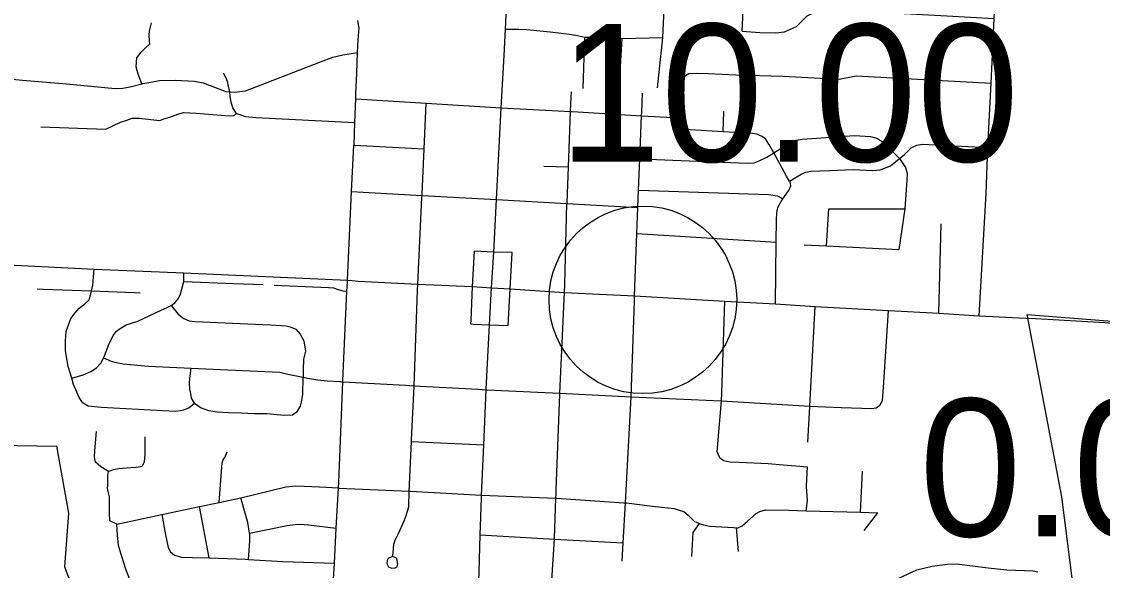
# Model space of a CAD drawing. Extents: x 1659811 to 1934326, y 644115 to 934867.
# Drawn here: x 1819786 to 1828424, y 758980 to 763368 of the extents above; entities that cross this region are included whole.
import ezdxf

# ---------------------------------------------------------------- set-up
doc = ezdxf.new("R2010")
doc.units = 0
for name, color, linetype in [('Default', 7, 'Continuous'), ('GM_X_City_Street', 7, 'Continuous'), ('GM_X_Corporation', 7, 'Continuous'), ('GM_X_State_Route', 7, 'Continuous'), ('GM_X_US_Route', 7, 'Continuous')]:
    doc.layers.add(name, color=color, linetype=linetype)

msp = doc.modelspace()

# ---------------------------------------------------------------- linework, layer by layer
at = {"layer": 'Default'}
msp.add_circle((1824751.1, 761143.5), 750, dxfattribs=at)
at = {"layer": 'GM_X_City_Street'}
for points in [[(1827440.5, 761016.9), (1827494.7, 761993.8), (1827507.8, 762362), (1827535.8, 762876), (1827560.2, 763393.8), (1827674.2, 765592.1)], [(1825544, 763291), (1825560.6, 763623.3), (1825579, 763951), (1825581.8, 763989.6)], [(1824869.1, 762838.6), (1824910.8, 763240.7), (1824929.2, 763640.8)], [(1825544, 763291), (1825685.8, 763281.8), (1825814.6, 763278.2), (1825884.6, 763287.4), (1825980.6, 763328.3), (1826065, 763413.5), (1826109.2, 763435.5), (1826144.1, 763448.4), (1826186.5, 763458.5), (1826228.8, 763465), (1826296.9, 763463.2), (1826891.5, 763431), (1827180.7, 763414.4), (1827560.2, 763393.8)], [(1822458, 762790.5), (1822458, 762791.2), (1822464.3, 762957.2), (1822471.8, 763121.7), (1822476.4, 763221.5), (1822483.4, 763319.5), (1822476.2, 763359.4)], [(1822476.2, 763359.4), (1822476, 763360.6), (1822473.2, 763376)], [(1820746.9, 762871.6), (1820717.5, 762948.9), (1820700.6, 763007.4), (1820708, 763077.4), (1820741, 763124.9), (1820769.7, 763152.4), (1820810.5, 763189.7), (1820809, 763213.8), (1820805.9, 763260), (1820808.6, 763294), (1820823.9, 763357.9)], [(1823652.7, 763307.3), (1823759, 763307.1), (1823823.1, 763305.9), (1824011, 763286.2), (1824142.9, 763271.6), (1824216.8, 763260.2), (1824288.5, 763242.8), (1824354.6, 763243.5), (1824586.7, 763232.8), (1824910.8, 763240.7)], [(1824274.2, 762834), (1824288.5, 763242.8)], [(1824562.5, 762830.5), (1824586.7, 763232.8)], [(1821553.8, 762813.4), (1821553.9, 762813.4), (1821574, 762816.1), (1821666.7, 762848.4), (1822175.5, 763047), (1822272.4, 763083.3), (1822352.9, 763103.8), (1822471.8, 763121.7)], [(1821504.3, 762634.6), (1821473, 762679.7), (1821461.9, 762724), (1821452.9, 762770.3), (1821449.1, 762806.6), (1821438.5, 762850.8), (1821431.2, 762889), (1821421.8, 762915.2), (1821398.6, 762955.8)], [(1825048.1, 762597.9), (1825053.1, 762597.6), (1825058.2, 762882.2), (1825062.6, 762916.2), (1825117, 762953.8), (1825181, 762955.1), (1825277, 762952.2), (1825495, 762944), (1825869, 762932.3), (1826320.9, 762907.8), (1826455.4, 762934), (1827535.8, 762876)], [(1819636.4, 762915.3), (1819793.1, 762900.6), (1820145, 762871.8), (1820534.8, 762834.2), (1820595, 762837), (1820663.4, 762849.7), (1820746.9, 762871.6), (1820756, 762874), (1820801.9, 762882.1), (1820803.6, 762882.4)], [(1820803.6, 762882.4), (1820888.6, 762897.5), (1821012.9, 762901.1), (1821168.9, 762892.1), (1821236.7, 762878.7), (1821328.1, 762842.9), (1821417.6, 762809.1), (1821449.1, 762806.6), (1821483.6, 762803.8), (1821553.8, 762813.4)], [(1822390.3, 761288.6), (1822391.1, 761300.8), (1822423.3, 762009), (1822442.5, 762376.4), (1822442.6, 762381.1), (1822449.4, 762561.3), (1822456.5, 762749.9), (1822458, 762790.5)], [(1824176.4, 762712.6), (1824180.2, 762807.8)], [(1824741.7, 762615.9), (1824742.7, 762641.1), (1824749.2, 762797)], [(1822456.5, 762749.9), (1823019.6, 762716.1), (1823619.5, 762680.1)], [(1822987, 761992.4), (1823003.2, 762351.2), (1823019.6, 762716.1)], [(1823619.5, 762680.1), (1823972.3, 762660.4)], [(1824126.4, 761269.7), (1824144.7, 761914.2), (1824145, 761920.7), (1824156.4, 762208), (1824173.9, 762649.1), (1824176.4, 762712.6)], [(1819940.7, 762525.7), (1820458.6, 762508.6), (1820575.3, 762563.5), (1820627.5, 762581.1), (1820669.7, 762596.7), (1820725.7, 762596.1), (1820889.5, 762578.5), (1820921.7, 762590.2), (1820969.8, 762603.8), (1821034.1, 762627.1), (1821080.3, 762642.7), (1821182.3, 762635.7), (1821448.1, 762615.1), (1821480.2, 762618.8), (1821504.3, 762634.6), (1821531, 762625.1)], [(1821531, 762625.1), (1821531.2, 762625), (1821574.1, 762609.8), (1821658, 762601), (1822449.4, 762561.3)], [(1823972.3, 762660.4), (1823975.7, 762660.2), (1824173.9, 762649.1), (1824189.4, 762648.2), (1824741.7, 762615.9), (1825043, 762598.2), (1825048.1, 762597.9)], [(1824684.4, 761134.9), (1824685.3, 761175.8), (1824703.7, 761673.2), (1824711.1, 761881.4), (1824711.4, 761887.5), (1824717, 762021.7), (1824727.4, 762272.3), (1824741.7, 762615.9)], [(1825831.3, 761878.6), (1825833.7, 761888.5), (1825856.2, 761930.3), (1825870.3, 761950.3), (1825896.9, 761988), (1825921.2, 762023.9), (1825933.6, 762055.8), (1825927.9, 762085.9), (1825923.4, 762093), (1825898.4, 762132.3), (1825796.8, 762319), (1825759.1, 762388.2), (1825731.6, 762430.6), (1825705.8, 762448.9), (1825661.9, 762467.3), (1825626, 762473.7), (1825568, 762476.3), (1825391.9, 762486.9), (1825130.1, 762502.7), (1825088.2, 762513.1), (1825064.5, 762541.4), (1825053.1, 762597.6)], [(1825391.9, 762486.9), (1825397.8, 762650.3)], [(1824727.4, 762272.3), (1825587.4, 762237.6), (1825641.5, 762239.1), (1825679.6, 762254.7), (1825742, 762284.2), (1825796.8, 762319), (1825885, 762375), (1825937.4, 762410.5), (1825975.5, 762420.2), (1826023.6, 762427.7), (1826442.3, 762457.3), (1826569.4, 762449.9), (1826621.8, 762436.8), (1826672.2, 762403.1), (1826801.2, 762274.1), (1826849.8, 762203.1), (1826862.9, 762152.6), (1826861, 762100.3), (1826846.1, 761870.4), (1826798.4, 761546.2)], [(1822442.6, 762381.1), (1823003.2, 762351.2)], [(1825923.4, 762093), (1826016.6, 762149.2), (1826052.8, 762164.9), (1826090.9, 762172.5), (1826165, 762175.8), (1826247, 762179), (1826433, 762186.3), (1826590, 762178.8), (1826647.9, 762182.5), (1826730.2, 762216.2), (1826801.2, 762274.1), (1826838.6, 762303.4), (1826896.5, 762360.1), (1826941.4, 762380.7), (1826982.5, 762388.2), (1827507.8, 762362)], [(1823960.6, 762211.5), (1824156.4, 762208)], [(1822423.3, 762009), (1822986.4, 761978.7), (1823580.8, 761946.7)], [(1822950.1, 761217.1), (1822951.8, 761267.8), (1822985.6, 761960.6), (1822986.4, 761978.7), (1822987, 761991.7), (1822987, 761992.4)], [(1824717, 762021.7), (1825754.8, 761985.5), (1825826.7, 761974.7), (1825870.3, 761950.3)], [(1823580.8, 761946.7), (1824144.7, 761914.2), (1824711.1, 761881.4)], [(1825812.1, 761111.5), (1825815.7, 761604), (1825818.6, 761784.4), (1825821.2, 761838.5), (1825828.7, 761868.5), (1825831.3, 761878.6)], [(1826218.4, 761575), (1826237.7, 761872.5), (1826846.1, 761870.4)], [(1827117.6, 761036.9), (1827136.7, 761751.3)], [(1824703.7, 761673.2), (1825815.7, 761604)], [(1826040.5, 761583.8), (1826218.4, 761575), (1826798.4, 761546.2)], [(1823559.5, 761525.6), (1823402.4, 761532.5), (1823387.6, 761249.6), (1823375.2, 760980.7), (1823374.6, 760951.8), (1823396.3, 760950.1), (1823526.5, 760944.9)], [(1823526.5, 760944.9), (1823675.8, 760937.9), (1823689.7, 761230.5), (1823707, 761521.2), (1823559.5, 761525.6)], [(1820273, 760323.8), (1820245.4, 760364.1), (1820200.6, 760466.8), (1820186.1, 760516.1), (1820158.1, 760611.5), (1820135.4, 760736), (1820136.3, 760816.2), (1820143.1, 760890.2), (1820163.7, 760950.2), (1820180.2, 760994.1), (1820212.7, 761039.9), (1820247.1, 761077.6), (1820287.5, 761109.3), (1820325.9, 761145), (1820340.4, 761190.9), (1820345.4, 761214.8), (1820355.2, 761260.9), (1820367, 761389)], [(1820186.1, 760516.1), (1820277.4, 760544.2), (1820339.7, 760569.6), (1820384, 760599.3), (1820420.5, 760641), (1820440.7, 760679.1), (1820449.1, 760694.8), (1820482.1, 760786.7), (1820518.9, 760858.5), (1820545.2, 760892.3), (1820581.6, 760920), (1820621.8, 760943.7), (1820714.2, 760972.8), (1820900.6, 761061.2), (1820948.4, 761081.2), (1820982.2, 761097.7), (1821010.9, 761120.2), (1821037.8, 761151.5), (1821054.3, 761180.1), (1821081.2, 761291.2), (1821082.9, 761360.7)], [(1821081.2, 761291.2), (1821481.4, 761273), (1821716.6, 761265.2)], [(1822320, 759683), (1822320, 759684.5), (1822352.3, 760488.8), (1822352.6, 760496.3), (1822385.9, 761214), (1822390.3, 761288.6)], [(1819909.3, 761231.7), (1819957.7, 761229.8), (1820345.4, 761214.8), (1820685.1, 761201.6), (1820733.6, 761199.7)], [(1821805.1, 761260.8), (1822240, 761241.8), (1822279.1, 761238.3), (1822315.5, 761227), (1822354.6, 761215.7), (1822385.9, 761214)], [(1822903.3, 760027.9), (1822923.3, 760450), (1822923.6, 760456.8), (1822950.1, 761217.1)], [(1824059.1, 759625.5), (1824087.9, 760390.5), (1824088.1, 760396.2), (1824124.6, 761203.6), (1824126.4, 761269.7)], [(1824611.9, 759520.5), (1824657, 760368.9), (1824684.4, 761133.3), (1824684.4, 761134.9)], [(1825383.3, 760400), (1825405.8, 761134.1)], [(1820982.2, 761097.7), (1821037.8, 761029.1), (1821082.9, 760995.2), (1821126.3, 760977), (1821172.3, 760969.2), (1821351.1, 760962.2), (1821773.9, 760944.9), (1821864.2, 760938.8), (1821901, 760934.5), (1821932.7, 760928.4), (1821977, 760908.4), (1822012.6, 760868.5), (1822040.4, 760814.7), (1822054.3, 760733.1), (1822039.3, 760669.1), (1822036.5, 760587), (1822036.2, 760525.2)], [(1826085.7, 760294.5), (1826128.9, 761091.6)], [(1826644.9, 760301.1), (1826667.3, 760339), (1826674.5, 760443.1), (1826714, 761059.5)], [(1820440.7, 760679.1), (1820502.7, 760652.2), (1820542.6, 760641.8), (1820596.5, 760631.3), (1820800.3, 760613.2), (1821140.4, 760597.4), (1821788.2, 760567.4), (1821850.2, 760564.8), (1821914, 760548.1), (1822036.2, 760525.2), (1822071.7, 760518.5), (1822153.6, 760503.7), (1822227.6, 760496.9), (1822326.1, 760490.4)], [(1821167.3, 760317), (1821143.7, 760357.3), (1821138.1, 760395.4), (1821130.4, 760429.5), (1821129, 760477.7), (1821131.4, 760513.7), (1821140.4, 760597.4)], [(1821950.5, 760225.1), (1821990.8, 760252.7), (1822015.3, 760292.6), (1822023.6, 760324.6), (1822032.3, 760386.6), (1822036.2, 760525.2)], [(1822326.1, 760490.4), (1822328.2, 760490.2), (1822333.5, 760489.9), (1822352.3, 760488.8), (1822853.6, 760460.7)], [(1822853.6, 760460.7), (1822853.7, 760460.7), (1822923.6, 760456.8), (1823431.7, 760428.3), (1823433.8, 760428.2)], [(1823433.8, 760428.2), (1823498.2, 760424.6), (1823505.2, 760424.2), (1824088.1, 760396.2), (1824657, 760368.9), (1825376.9, 760335.6), (1825380.4, 760335.4), (1826085.7, 760294.5), (1826336, 760284)], [(1825366, 759880.8), (1825346.4, 759927.1), (1825351.1, 759991.1), (1825380.4, 760335.4), (1825380.9, 760341.6), (1825383.1, 760393.2), (1825383.3, 760400)], [(1820273, 760323.8), (1820318.8, 760297.3), (1820420.7, 760286.2), (1821014.5, 760254.3), (1821052.6, 760258), (1821082.6, 760263.7), (1821122.8, 760281.3), (1821167.3, 760317)], [(1821167.3, 760317), (1821220.9, 760280.3), (1821280.7, 760259.7), (1821350.6, 760247), (1821438.6, 760244.1), (1821540.5, 760239.1), (1821648.5, 760234), (1821746.6, 760235.1), (1821884.5, 760221.7), (1821950.5, 760225.1)], [(1826069.5, 760006.1), (1826085.3, 760287.7), (1826085.7, 760294.5)], [(1826336, 760284), (1826337.9, 760283.9), (1826580.6, 760273.7), (1826616.7, 760279.3), (1826644.9, 760301.1)], [(1820546.8, 759351.1), (1820490, 759377), (1820488.4, 759441.3), (1820489.2, 759567.7), (1820476.8, 759610.3), (1820473.4, 759637.4), (1820475.7, 759655.4), (1820474.3, 759739.7), (1820481.3, 759771), (1820418.2, 759809.2), (1820377.6, 759846.8), (1820369.2, 759889.3), (1820371, 759935.4), (1820384.9, 760091.4)], [(1820749, 759815), (1820768.3, 759848.3), (1820774.6, 759908.3), (1820773.4, 759980.6), (1820774, 760048.8)], [(1822883.7, 759614.4), (1822902.4, 760009.7), (1822903.2, 760027), (1822903.3, 760027.9)], [(1822902.4, 760009.7), (1823479, 759985.5)], [(1821364.1, 759524.1), (1821390.1, 759839.3), (1821396.8, 759863.1), (1821409.4, 759882.8), (1821428.8, 759928.3)], [(1825366, 759880.8), (1825397.7, 759858.4), (1825445.6, 759847.9), (1825521.6, 759845.2), (1825751.6, 759834.9), (1825871.5, 759823.7), (1825973.5, 759816.7), (1826067.4, 759807.7)], [(1820481.3, 759771), (1820521.6, 759787.3), (1820564, 759795.7), (1820622.2, 759799.6), (1820702.6, 759804.6), (1820749, 759815)], [(1826060.1, 759657.2), (1826060.2, 759657.4), (1826067.4, 759807.7)], [(1826489.7, 759444.7), (1826507.2, 759773.3)], [(1820546.8, 759351.1), (1820905.6, 759427.1), (1821208.5, 759491.1), (1821364.1, 759524.1), (1821538.4, 759561), (1821898.4, 759649.7), (1821976.6, 759655.4), (1822044.6, 759653.3), (1822166.5, 759647.7), (1822318.2, 759639.3), (1822324.2, 759639), (1822883.7, 759614.4), (1822893, 759613.9)], [(1822279.7, 758906.5), (1822286.6, 759038.7), (1822301.3, 759318.9), (1822318.2, 759639.3), (1822318.4, 759643.2), (1822320, 759683)], [(1826055.6, 759457.7), (1826068.5, 759539.1), (1826059.7, 759647.4), (1826060.1, 759657.2)], [(1821600.6, 759068.2), (1821609, 759215.2), (1821608.7, 759271.3), (1821607.4, 759279.1), (1821593.5, 759362), (1821566.4, 759457.1), (1821538.4, 759561)], [(1822753.5, 759090.8), (1822717.1, 759077.9), (1822706.6, 759060.2), (1822703.8, 759034.2), (1822719, 759007.7), (1822742.6, 758996.9), (1822772.7, 759000.1), (1822787, 759009.6), (1822791.6, 759029.6), (1822788.6, 759059.7), (1822781.1, 759078), (1822753.5, 759090.8), (1822760.5, 759188.9), (1822771.6, 759222.7), (1822797.2, 759276), (1822844.3, 759376.9), (1822859.7, 759420.5), (1822879.8, 759488.1), (1822883.7, 759614.4)], [(1822893, 759613.9), (1822894, 759613.8), (1823461.3, 759583)], [(1823461.3, 759583), (1824056.5, 759557.4), (1824060.3, 759557.2), (1824599, 759521.5), (1824611.9, 759520.5), (1824619.2, 759519.7)], [(1824336.9, 758063.4), (1824296.9, 758080.4), (1824238.2, 758124.2), (1824160.6, 758202.7), (1824135.9, 758229.8), (1824090.9, 758279), (1824045.2, 758352.6), (1824017, 758409.5), (1824009.3, 758486), (1824004.8, 758536.2), (1824005.1, 758580.8), (1824005.4, 758618.4), (1824025.9, 758943.4), (1824044.1, 759231.3), (1824044.4, 759234.9), (1824056.5, 759557.4), (1824057.7, 759588.8), (1824059.1, 759625.5)], [(1821284.7, 759079.8), (1821208.5, 759491.1)], [(1824586.8, 759054.6), (1824594.7, 759200.9), (1824611.9, 759520.5)], [(1824619.2, 759519.7), (1824805.7, 759497.9), (1824828.6, 759495.2)], [(1824828.6, 759495.2), (1825002, 759475), (1825049.6, 759459.6), (1825079.4, 759452.6), (1825114.4, 759421.5), (1825164.9, 759371.9), (1825204.7, 759354.2), (1825208.3, 759352.6), (1825236.1, 759343.7), (1825283.8, 759334.3), (1825475.5, 759322.6), (1825498.4, 759320.5), (1825509.4, 759319.5), (1825546, 759336.5), (1825587.1, 759373.4), (1825657, 759435.5), (1825687.5, 759450.6), (1825732, 759465.3), (1825917.9, 759461.8), (1826055.6, 759457.7), (1826489.7, 759444.7), (1826629.5, 759440.6)], [(1820905.6, 759427.1), (1820936.3, 759265.3), (1820957.2, 759164.4), (1820976.1, 759127.7), (1821007.3, 759100.8), (1821062.9, 759087.1), (1821152.8, 759084.4), (1821284.7, 759079.8), (1821574.5, 759069.8), (1821600.6, 759068.2), (1821874, 759050.9), (1822286.6, 759038.7)], [(1826520.1, 759298.2), (1826629.5, 759440.6)], [(1820619.4, 758990.7), (1820586.8, 759091.2), (1820561.5, 759178.2), (1820552.1, 759262.7), (1820546.8, 759351.1)], [(1821607.4, 759279.1), (1821908.9, 759338.6), (1821973.1, 759346.7), (1822009.2, 759349.6), (1822079.1, 759343.5), (1822301.3, 759318.9)], [(1825141.4, 759091.3), (1825153.4, 759283.6), (1825204.7, 759354.2)], [(1825515.9, 759131.7), (1825498.4, 759320.5)], [(1823451.1, 759264.1), (1824044.1, 759231.3), (1824594.7, 759200.9)], [(1820621.8, 757062.7), (1820654.9, 757181.6), (1820697, 757425.7), (1820754.1, 757868.8), (1820754.3, 757913.3), (1820755.4, 758151.4), (1820747.1, 758260.1), (1820734.8, 758421.9), (1820730.4, 758586.2), (1820727.4, 758596.8), (1820700.1, 758694.3), (1820679.8, 758816.5), (1820649.6, 758906.6), (1820619.4, 758990.7)], [(1826520.2, 758802.1), (1826649.3, 758848.4), (1826831.9, 758933.3), (1826941.6, 758986.1), (1827062.5, 759014.6), (1827185, 759029), (1827261.1, 759032.7), (1827510.3, 759001.2), (1827659.8, 758984.8), (1827869.6, 758976.5), (1827907, 758969.6)]]:
    msp.add_lwpolyline(points, dxfattribs=at)
at = {"layer": 'GM_X_Corporation'}
for points in [[(1818787.5, 756231.7), (1823340.6, 755973.2), (1823381.9, 756864.5), (1828301, 756605.1), (1828205.9, 758728.2), (1828100.4, 759568.9), (1827823.3, 761026.3), (1829279.2, 760912.3)], [(1819589.1, 759981.2), (1820064.5, 759972.7), (1820161.3, 759438.5), (1820129.7, 759007.6), (1820231.5, 758736.8), (1820297.5, 758510.9), (1820310.7, 758433.5), (1820356.9, 758322), (1820366.8, 758154.9), (1820376.7, 758006.3), (1820350.3, 757879.4), (1820330.5, 757777.3), (1820267.8, 757644.2), (1820228.2, 757573), (1820145.7, 757492.5), (1820030.2, 757399.6), (1819921.3, 757328.5), (1819848.6, 757251.1), (1819809, 757139.6), (1819802.4, 757071.1), (1819763.9, 757035.7)]]:
    msp.add_lwpolyline(points, dxfattribs=at)
at = {"layer": 'GM_X_State_Route'}
for points in [[(1819490.9, 761431.9), (1819557.6, 761429.1), (1819946.7, 761409.8)], [(1819946.7, 761409.8), (1820367, 761389), (1821082.9, 761360.7), (1822391.1, 761300.8), (1822428.3, 761297)], [(1822428.3, 761297), (1822477, 761292.1), (1822951.8, 761267.8), (1823387.6, 761249.6), (1823542.1, 761239.1)], [(1823542.1, 761239.1), (1823689.7, 761230.5), (1824124.6, 761203.6), (1824685.3, 761175.8), (1825405.8, 761134.1), (1825812.1, 761111.5), (1826128.9, 761091.6), (1826714, 761059.5), (1827117.6, 761036.9), (1827440.5, 761016.9), (1827813.4, 760998.2)], [(1827813.4, 760998.2), (1827891.1, 760994.3), (1828443.2, 760963.1), (1828682.5, 760939.8), (1828855.5, 760921.4), (1828930.1, 760917.2)]]:
    msp.add_lwpolyline(points, dxfattribs=at)
at = {"layer": 'GM_X_US_Route'}
for points in [[(1823641.6, 763097), (1823652.7, 763307.3), (1823664.8, 763537.7), (1823692.5, 763839.4)], [(1823542.1, 761239.1), (1823559.5, 761525.6), (1823580.8, 761946.7), (1823619.5, 762680.1), (1823641.6, 763097)], [(1823460.4, 759554.8), (1823461.3, 759583), (1823479, 759985.5), (1823498.2, 760424.6), (1823498.4, 760428.9), (1823526.5, 760944.9), (1823542.1, 761239.1)], [(1823263.7, 755974.7), (1823264.9, 755994.9), (1823275.6, 756176.6), (1823285.5, 756345.3), (1823299, 756576), (1823303.5, 756652.4), (1823304.3, 756666.2), (1823323.8, 756978.5), (1823370.9, 757732.4), (1823373.8, 757778.7), (1823398.6, 758150.8), (1823429.9, 758621), (1823441.7, 758970.1), (1823451.1, 759264.1), (1823460.4, 759554.8)]]:
    msp.add_lwpolyline(points, dxfattribs=at)

# ---------------------------------------------------------------- texts
at = {"layer": 'Default'}
for s, p in [('10.00', (1824077.7, 762249.5)), ('0.00', (1826960.1, 759252.8))]:
    msp.add_text(s, height=1100, dxfattribs=at).set_placement(p)

doc.saveas('drawing.dxf')
